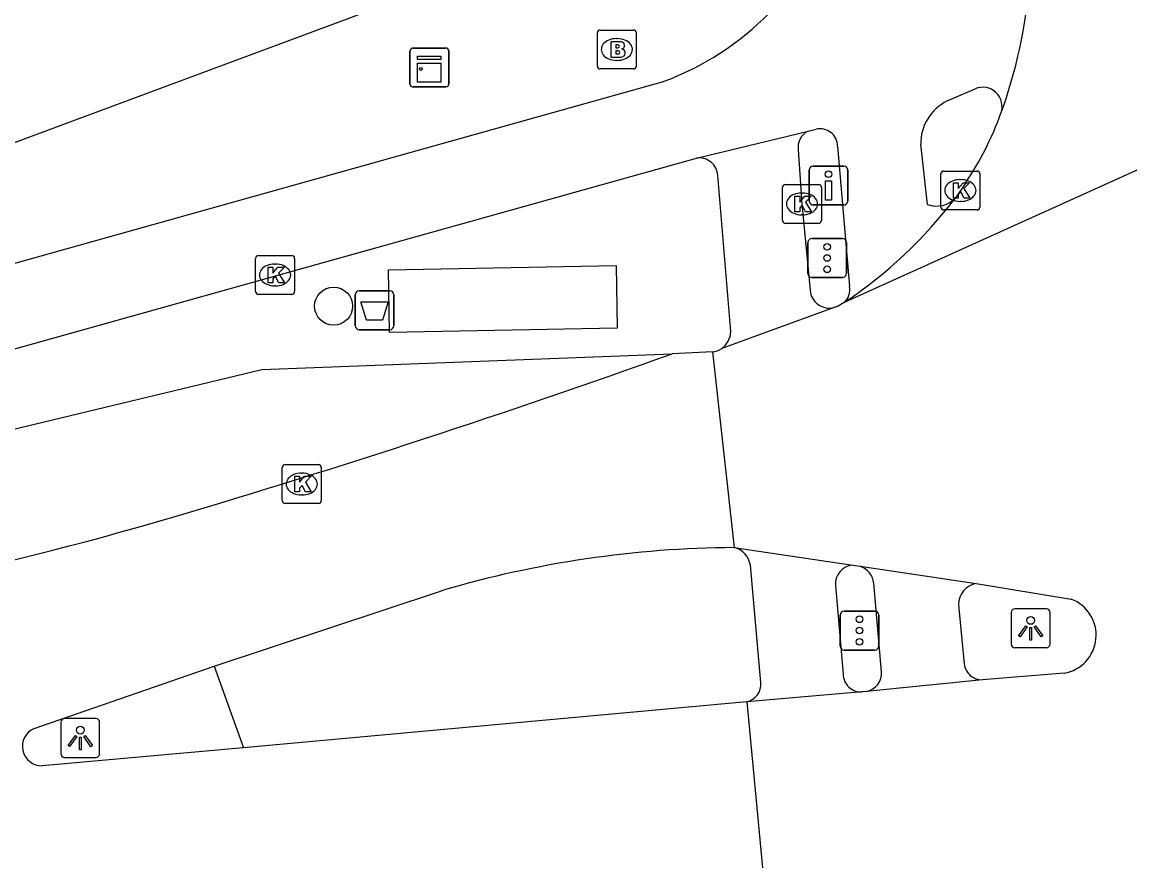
# Model space of a CAD drawing. Extents: x 161087 to 161922, y 382574 to 383873.
# Drawn here: x 161760.52 to 161788.96, y 382578.28 to 382600.01 of the extents above; entities that cross this region are included whole.
import ezdxf

# ---------------------------------------------------------------- set-up
doc = ezdxf.new("R2010")
doc.units = 0
for name, color, linetype in [('IMGEO_Afvalbak', 7, 'Continuous'), ('IMGEO_Boom', 7, 'Continuous'), ('IMGEO_Brandkraan', 7, 'Continuous'), ('IMGEO_Drukknoppaal', 7, 'Continuous'), ('IMGEO_Fietspad_open', 7, 'Continuous'), ('IMGEO_Kast', 7, 'Continuous'), ('IMGEO_Kolk', 7, 'Continuous'), ('IMGEO_Lichtpunt', 7, 'Continuous'), ('IMGEO_Rijbaan_lokaal_gesloten', 7, 'Continuous'), ('IMGEO_Verkeerseiland_open', 7, 'Continuous'), ('IMGEO_Verkeersregelinstallatiepaal', 7, 'Continuous'), ('IMGEO_Voetpad_open', 7, 'Continuous')]:
    doc.layers.add(name, color=color, linetype=linetype)

msp = doc.modelspace()

# ---------------------------------------------------------------- linework, layer by layer
at = {"layer": 'IMGEO_Afvalbak'}
for p, q in [((161769.069, 382592.211), (161769.069, 382593.011)), ((161769.069, 382593.011), (161769.069, 382592.211)), ((161769.169, 382593.111), (161769.959, 382593.111)), ((161769.959, 382593.111), (161769.169, 382593.111)), ((161770.059, 382593.011), (161770.059, 382592.211)), ((161770.059, 382592.211), (161770.059, 382593.011)), ((161769.959, 382592.111), (161769.169, 382592.111)), ((161769.169, 382592.111), (161769.959, 382592.111))]:
    msp.add_line(p, q, dxfattribs=at)
msp.add_lwpolyline([(161769.212, 382592.825), (161769.916, 382592.825), (161769.767, 382592.355), (161769.361, 382592.355), (161769.212, 382592.825)], dxfattribs=at)
for centre, start, end in [((161769.169, 382593.011), 90, 180), ((161769.169, 382593.011), 90, 180), ((161769.959, 382593.011), 0, 90), ((161769.959, 382593.011), 360, 90), ((161769.169, 382592.211), 180, 270), ((161769.169, 382592.211), 180, 270), ((161769.959, 382592.211), 270, 0), ((161769.959, 382592.211), 270, 0)]:
    msp.add_arc(centre, 0.1, start, end, dxfattribs=at)
at = {"layer": 'IMGEO_Boom'}
msp.add_circle((161768.513, 382592.716), 0.489, dxfattribs=at)
at = {"layer": 'IMGEO_Brandkraan'}
for p, q in [((161775.287, 382598.884), (161775.287, 382599.736)), ((161775.362, 382599.81), (161776.214, 382599.81)), ((161776.288, 382599.736), (161776.288, 382598.884)), ((161775.775, 382599.59), (161775.8, 382599.59)), ((161775.798, 382599.03), (161775.773, 382599.03)), ((161776.214, 382598.81), (161775.362, 382598.81))]:
    msp.add_line(p, q, dxfattribs=at)
for points in [[(161775.287, 382598.884), (161775.287, 382599.736)], [(161775.362, 382599.81), (161776.214, 382599.81)], [(161776.288, 382599.736), (161776.288, 382598.884)], [(161775.635, 382599.51), (161775.635, 382599.11), (161775.848, 382599.11)], [(161775.866, 382599.51), (161775.635, 382599.51)], [(161775.814, 382599.429), (161775.76, 382599.429), (161775.76, 382599.353)], [(161775.76, 382599.353), (161775.813, 382599.353)], [(161775.822, 382599.277), (161775.76, 382599.277), (161775.76, 382599.196)], [(161775.76, 382599.196), (161775.822, 382599.196)], [(161776.214, 382598.81), (161775.362, 382598.81)]]:
    msp.add_lwpolyline(points, dxfattribs=at)
for centre, radius, start, end in [((161775.364, 382599.734), 0.0765, 91.552, 178.448), ((161775.364, 382599.734), 0.0765, 91.552, 178.448), ((161776.212, 382599.734), 0.0765, 1.552, 88.448), ((161776.212, 382599.734), 0.0765, 1.552, 88.448), ((161775.87, 382599.365), 0.145, 59.4692, 91.5367), ((161775.895, 382599.412), 0.0922, 285.5137, 58.1501), ((161775.815, 382599.391), 0.0379, 267.8285, 90.9355), ((161775.823, 382599.236), 0.0404, 269.8759, 90.5077), ((161775.9, 382599.22), 0.105, 301.3115, 78.989), ((161775.364, 382598.886), 0.0765, 181.552, 268.448), ((161775.364, 382598.886), 0.0765, 181.552, 268.448), ((161775.854, 382599.361), 0.251, 268.6676, 293.5347), ((161776.212, 382598.886), 0.0765, 271.552, 358.448), ((161776.212, 382598.886), 0.0765, 271.552, 358.448)]:
    msp.add_arc(centre, radius, start, end, dxfattribs=at)
for centre, major_axis, ratio, start_param, end_param in [((161775.774, 382599.31), (-0.387, 0.002), 0.722429, 4.712389, 7.853982), ((161775.799, 382599.31), (-0.39, 0.002), 0.717154, 1.570796, 4.712389)]:
    msp.add_ellipse(centre, major_axis=major_axis, ratio=ratio, start_param=start_param, end_param=end_param, dxfattribs=at)
at = {"layer": 'IMGEO_Drukknoppaal'}
for p, q in [((161780.728, 382595.415), (161780.728, 382596.215)), ((161780.728, 382596.215), (161780.728, 382595.415)), ((161780.828, 382596.315), (161781.618, 382596.315)), ((161781.618, 382596.315), (161780.828, 382596.315)), ((161781.718, 382596.215), (161781.718, 382595.415)), ((161781.718, 382595.415), (161781.718, 382596.215)), ((161781.618, 382595.315), (161780.828, 382595.315)), ((161780.828, 382595.315), (161781.618, 382595.315))]:
    msp.add_line(p, q, dxfattribs=at)
msp.add_lwpolyline([(161781.298, 382595.94), (161781.298, 382595.44), (161781.148, 382595.44), (161781.148, 382595.94), (161781.298, 382595.94)], dxfattribs=at)
msp.add_circle((161781.223, 382596.105), 0.085, dxfattribs=at)
for centre, start, end in [((161780.828, 382596.215), 90, 180), ((161780.828, 382596.215), 90, 180), ((161781.618, 382596.215), 0, 90), ((161781.618, 382596.215), 360, 90), ((161780.828, 382595.415), 180, 270), ((161780.828, 382595.415), 180, 270), ((161781.618, 382595.415), 270, 0), ((161781.618, 382595.415), 270, 0)]:
    msp.add_arc(centre, 0.1, start, end, dxfattribs=at)
at = {"layer": 'IMGEO_Fietspad_open'}
for points in [[(161776.981, 382598.483), (161731.713, 382585.795)], [(161784.273, 382597.988), (161784.988, 382598.299)], [(161777.834, 382596.519), (161780.697, 382597.213)], [(161780.697, 382597.213), (161780.8, 382597.237), (161780.904, 382597.262)], [(161781.454, 382596.826), (161781.765, 382593.22)], [(161783.765, 382595.33), (161783.592, 382596.874)], [(161745.758, 382587.539), (161767.27, 382593.561), (161777.834, 382596.519)], [(161782.583, 382583.324), (161782.388, 382585.595)], [(161784.562, 382585.044), (161784.703, 382583.528)]]:
    msp.add_lwpolyline(points, dxfattribs=at)
for centre, radius, start, end in [((161774.352, 382605.526), 7.517, 290.4733, 340.3448), ((161785.184, 382597.843), 0.496, 340.0952, 113.2846), ((161784.804, 382596.898), 1.212, 115.9779, 181.1463), ((161781.007, 382596.827), 0.447, 359.8817, 103.3087), ((161783.999, 382595.943), 0.656, 249.1233, 318.5775), ((161781.342, 382593.135), 0.431, 310.6149, 11.3511), ((161781.858, 382585.53), 0.534, 6.9579, 70.6476), ((161785.126, 382585.04), 0.564, 101.2148, 179.6066), ((161785.174, 382583.591), 0.475, 187.6437, 270.957), ((161782.115, 382583.279), 0.47, 280.2949, 5.5334)]:
    msp.add_arc(centre, radius, start, end, dxfattribs=at)
at = {"layer": 'IMGEO_Kast'}
for p, q in [((161770.475, 382598.423), (161770.475, 382599.264)), ((161770.475, 382599.264), (161770.475, 382598.423)), ((161770.55, 382599.348), (161771.391, 382599.348)), ((161771.391, 382599.348), (161770.55, 382599.348)), ((161771.475, 382599.273), (161771.475, 382598.432)), ((161771.475, 382598.432), (161771.475, 382599.273)), ((161771.4, 382598.348), (161770.559, 382598.348)), ((161770.559, 382598.348), (161771.4, 382598.348))]:
    msp.add_line(p, q, dxfattribs=at)
for points in [[(161770.67, 382599.138), (161771.27, 382599.138), (161771.27, 382599.053), (161770.67, 382599.053), (161770.67, 382599.138)], [(161770.67, 382598.963), (161771.27, 382598.963), (161771.27, 382598.474), (161770.67, 382598.474), (161770.67, 382598.963)]]:
    msp.add_lwpolyline(points, dxfattribs=at)
msp.add_circle((161770.754, 382598.812), 0.0377, dxfattribs=at)
for centre, start, end in [((161770.553, 382599.27), 92.4484, 184.2845), ((161770.553, 382599.27), 92.4484, 184.2845), ((161771.397, 382599.27), 2.4484, 94.2845), ((161771.397, 382599.27), 2.4484, 94.2845), ((161770.553, 382598.426), 182.4484, 274.2845), ((161770.553, 382598.426), 182.4484, 274.2845), ((161771.397, 382598.426), 272.4484, 4.2845), ((161771.397, 382598.426), 272.4484, 4.2845)]:
    msp.add_arc(centre, 0.0779, start, end, dxfattribs=at)
at = {"layer": 'IMGEO_Kolk'}
for p, q in [((161784.11, 382595.262), (161784.11, 382596.114)), ((161784.185, 382596.188), (161785.037, 382596.188)), ((161785.111, 382596.114), (161785.111, 382595.262)), ((161780.041, 382594.917), (161780.041, 382595.769)), ((161780.116, 382595.843), (161780.968, 382595.843)), ((161781.042, 382595.769), (161781.042, 382594.917)), ((161784.598, 382595.968), (161784.623, 382595.968)), ((161780.529, 382595.623), (161780.554, 382595.623)), ((161785.037, 382595.188), (161784.185, 382595.188)), ((161784.621, 382595.408), (161784.596, 382595.408)), ((161780.552, 382595.063), (161780.527, 382595.063)), ((161780.968, 382594.843), (161780.116, 382594.843)), ((161766.511, 382593.092), (161766.511, 382593.944)), ((161766.586, 382594.018), (161767.438, 382594.018)), ((161766.999, 382593.798), (161767.024, 382593.798)), ((161767.512, 382593.944), (161767.512, 382593.092)), ((161767.022, 382593.238), (161766.997, 382593.238)), ((161767.438, 382593.018), (161766.586, 382593.018)), ((161767.272, 382588.645), (161768.124, 382588.645)), ((161767.197, 382587.719), (161767.197, 382588.571)), ((161767.685, 382588.425), (161767.71, 382588.425)), ((161768.198, 382588.571), (161768.198, 382587.719)), ((161767.708, 382587.865), (161767.683, 382587.865)), ((161768.124, 382587.645), (161767.272, 382587.645))]:
    msp.add_line(p, q, dxfattribs=at)
for points in [[(161784.11, 382595.262), (161784.11, 382596.114)], [(161784.185, 382596.188), (161785.037, 382596.188)], [(161785.111, 382596.114), (161785.111, 382595.262)], [(161780.041, 382594.917), (161780.041, 382595.769)], [(161780.116, 382595.843), (161780.968, 382595.843)], [(161781.042, 382595.769), (161781.042, 382594.917)], [(161784.431, 382595.888), (161784.554, 382595.888), (161784.554, 382595.737), (161784.684, 382595.888), (161784.848, 382595.888), (161784.702, 382595.737), (161784.855, 382595.488), (161784.703, 382595.488), (161784.618, 382595.652), (161784.554, 382595.585), (161784.554, 382595.488), (161784.431, 382595.488), (161784.431, 382595.888)], [(161780.362, 382595.543), (161780.485, 382595.543), (161780.485, 382595.392), (161780.615, 382595.543), (161780.779, 382595.543), (161780.633, 382595.392), (161780.786, 382595.143), (161780.634, 382595.143), (161780.549, 382595.307), (161780.485, 382595.24), (161780.485, 382595.143), (161780.362, 382595.143), (161780.362, 382595.543)], [(161785.037, 382595.188), (161784.185, 382595.188)], [(161780.968, 382594.843), (161780.116, 382594.843)], [(161766.511, 382593.092), (161766.511, 382593.944)], [(161766.586, 382594.018), (161767.438, 382594.018)], [(161767.512, 382593.944), (161767.512, 382593.092)], [(161766.832, 382593.718), (161766.955, 382593.718), (161766.955, 382593.567), (161767.085, 382593.718), (161767.249, 382593.718), (161767.103, 382593.567), (161767.256, 382593.318), (161767.104, 382593.318), (161767.019, 382593.482), (161766.955, 382593.415), (161766.955, 382593.318), (161766.832, 382593.318), (161766.832, 382593.718)], [(161767.438, 382593.018), (161766.586, 382593.018)], [(161767.272, 382588.645), (161768.124, 382588.645)], [(161767.197, 382587.719), (161767.197, 382588.571)], [(161768.198, 382588.571), (161768.198, 382587.719)], [(161767.518, 382588.345), (161767.641, 382588.345), (161767.641, 382588.194), (161767.771, 382588.345), (161767.935, 382588.345), (161767.789, 382588.194), (161767.942, 382587.945), (161767.79, 382587.945), (161767.705, 382588.109), (161767.641, 382588.042), (161767.641, 382587.945), (161767.518, 382587.945), (161767.518, 382588.345)], [(161768.124, 382587.645), (161767.272, 382587.645)]]:
    msp.add_lwpolyline(points, dxfattribs=at)
for centre, start, end in [((161784.187, 382596.112), 91.552, 178.448), ((161784.187, 382596.112), 91.552, 178.448), ((161785.035, 382596.112), 1.552, 88.448), ((161785.035, 382596.112), 1.552, 88.448), ((161780.118, 382595.767), 91.552, 178.448), ((161780.118, 382595.767), 91.552, 178.448), ((161780.966, 382595.767), 1.552, 88.448), ((161780.966, 382595.767), 1.552, 88.448), ((161784.187, 382595.264), 181.552, 268.448), ((161784.187, 382595.264), 181.552, 268.448), ((161785.035, 382595.264), 271.552, 358.448), ((161785.035, 382595.264), 271.552, 358.448), ((161780.118, 382594.919), 181.552, 268.448), ((161780.118, 382594.919), 181.552, 268.448), ((161780.966, 382594.919), 271.552, 358.448), ((161780.966, 382594.919), 271.552, 358.448), ((161766.588, 382593.942), 91.552, 178.448), ((161766.588, 382593.942), 91.552, 178.448), ((161767.436, 382593.942), 1.552, 88.448), ((161767.436, 382593.942), 1.552, 88.448), ((161766.588, 382593.094), 181.552, 268.448), ((161766.588, 382593.094), 181.552, 268.448), ((161767.436, 382593.094), 271.552, 358.448), ((161767.436, 382593.094), 271.552, 358.448), ((161767.274, 382588.569), 91.552, 178.448), ((161767.274, 382588.569), 91.552, 178.448), ((161768.122, 382588.569), 1.552, 88.448), ((161768.122, 382588.569), 1.552, 88.448), ((161767.274, 382587.721), 181.552, 268.448), ((161767.274, 382587.721), 181.552, 268.448), ((161768.122, 382587.721), 271.552, 358.448), ((161768.122, 382587.721), 271.552, 358.448)]:
    msp.add_arc(centre, 0.0765, start, end, dxfattribs=at)
for centre, major_axis, ratio, start_param, end_param in [((161784.597, 382595.688), (-0.387, 0.002), 0.722429, 4.712389, 7.853982), ((161784.622, 382595.688), (-0.39, 0.002), 0.717154, 1.570796, 4.712389), ((161780.528, 382595.343), (-0.387, 0.002), 0.722429, 4.712389, 7.853982), ((161780.553, 382595.343), (-0.39, 0.002), 0.717154, 1.570796, 4.712389), ((161766.998, 382593.518), (-0.387, 0.002), 0.722429, 4.712389, 7.853982), ((161767.023, 382593.518), (-0.39, 0.002), 0.717154, 1.570796, 4.712389), ((161767.684, 382588.145), (-0.387, 0.002), 0.722429, 4.712389, 7.853982), ((161767.709, 382588.145), (-0.39, 0.002), 0.717154, 1.570796, 4.712389)]:
    msp.add_ellipse(centre, major_axis=major_axis, ratio=ratio, start_param=start_param, end_param=end_param, dxfattribs=at)
at = {"layer": 'IMGEO_Lichtpunt'}
for p, q in [((161785.916, 382584.843), (161785.916, 382584.036)), ((161785.916, 382584.843), (161785.916, 382584.036)), ((161786.818, 382584.938), (161786.01, 382584.938)), ((161786.818, 382584.938), (161786.01, 382584.938)), ((161786.912, 382584.036), (161786.912, 382584.843)), ((161786.912, 382584.036), (161786.912, 382584.843)), ((161786.01, 382583.942), (161786.818, 382583.942)), ((161786.01, 382583.942), (161786.818, 382583.942)), ((161762.412, 382582.12), (161761.604, 382582.12)), ((161762.412, 382582.12), (161761.604, 382582.12)), ((161761.51, 382582.025), (161761.51, 382581.218)), ((161761.51, 382582.025), (161761.51, 382581.218)), ((161762.506, 382581.218), (161762.506, 382582.025)), ((161762.506, 382581.218), (161762.506, 382582.025)), ((161761.604, 382581.124), (161762.412, 382581.124)), ((161761.604, 382581.124), (161762.412, 382581.124))]:
    msp.add_line(p, q, dxfattribs=at)
for points in [[(161786.29, 382584.507), (161786.329, 382584.479), (161786.141, 382584.217), (161786.103, 382584.244), (161786.29, 382584.507)], [(161786.392, 382584.459), (161786.439, 382584.459), (161786.439, 382584.137), (161786.392, 382584.137), (161786.392, 382584.459)], [(161786.502, 382584.479), (161786.54, 382584.506), (161786.727, 382584.244), (161786.688, 382584.216), (161786.502, 382584.479)], [(161761.884, 382581.689), (161761.923, 382581.661), (161761.735, 382581.399), (161761.697, 382581.426), (161761.884, 382581.689)], [(161761.986, 382581.641), (161762.033, 382581.641), (161762.033, 382581.319), (161761.986, 382581.319), (161761.986, 382581.641)], [(161762.096, 382581.661), (161762.134, 382581.688), (161762.321, 382581.426), (161762.282, 382581.398), (161762.096, 382581.661)]]:
    msp.add_lwpolyline(points, dxfattribs=at)
for centre in [(161786.415, 382584.641), (161762.009, 382581.823)]:
    msp.add_circle(centre, 0.0994, dxfattribs=at)
for centre, start, end in [((161786.01, 382584.843), 90, 180), ((161786.01, 382584.843), 90, 180), ((161786.818, 382584.843), 0, 90), ((161786.818, 382584.843), 0, 90), ((161786.01, 382584.036), 180, 270), ((161786.01, 382584.036), 180, 270), ((161786.818, 382584.036), 270, 0), ((161786.818, 382584.036), 270, 360), ((161761.604, 382582.025), 90, 180), ((161761.604, 382582.025), 90, 180), ((161762.412, 382582.025), 0, 90), ((161762.412, 382582.025), 0, 90), ((161761.604, 382581.218), 180, 270), ((161761.604, 382581.218), 180, 270), ((161762.412, 382581.218), 270, 0), ((161762.412, 382581.218), 270, 360)]:
    msp.add_arc(centre, 0.0946, start, end, dxfattribs=at)
at = {"layer": 'IMGEO_Rijbaan_lokaal_gesloten'}
for points in [[(161791.438, 382597.25), (161781.623, 382592.808)], [(161784.743, 382595.879), (161784.491, 382595.509)], [(161781.366, 382592.68), (161778.48, 382591.628)], [(161781.623, 382592.808), (161781.473, 382592.719), (161781.366, 382592.68)], [(161746.238, 382585.697), (161749.183, 382586.884), (161766.67, 382591.087), (161777.209, 382591.493)], [(161778.241, 382591.541), (161777.209, 382591.493)], [(161778.241, 382591.541), (161778.8, 382586.513)], [(161778.8, 382586.513), (161781.845, 382586.062)], [(161781.845, 382586.062), (161782.035, 382586.034)], [(161782.035, 382586.034), (161785.016, 382585.593)], [(161785.016, 382585.593), (161787.457, 382585.187)], [(161765.444, 382583.47), (161771.281, 382585.403)], [(161760.828, 382581.863), (161765.444, 382583.47)], [(161787.276, 382583.288), (161785.182, 382583.116)], [(161785.182, 382583.116), (161782.199, 382582.816)], [(161782.085, 382582.805), (161779.123, 382582.55)], [(161782.199, 382582.816), (161782.085, 382582.805)], [(161779.123, 382582.55), (161766.2, 382581.371)], [(161779.123, 382582.55), (161779.525, 382578.285)], [(161766.2, 382581.371), (161761.033, 382580.909)]]:
    msp.add_lwpolyline(points, dxfattribs=at)
for centre, radius, start, end in [((161774.208, 382601.9), 12.198, 339.7292, 355.7541), ((161777.776, 382600.53), 8.377, 326.2717, 340.0632), ((161774.992, 382602.722), 11.928, 303.7765, 322.7882), ((161693.841, 382824.44), 247.416, 286.56608, 289.69158), ((161778.185, 382592.067), 0.529, 276.0982, 303.9065), ((161735.059, 382687.795), 104.692, 278.19805, 286.26639), ((161778.957, 382559.428), 27.085, 90.332, 106.4634), ((161787.107, 382584.262), 0.989, 279.8625, 69.2483), ((161761.017, 382581.405), 0.496, 112.3641, 271.8911)]:
    msp.add_arc(centre, radius, start, end, dxfattribs=at)
at = {"layer": 'IMGEO_Verkeerseiland_open'}
msp.add_lwpolyline([(161765.444, 382583.47), (161766.2, 382581.371)], dxfattribs=at)
at = {"layer": 'IMGEO_Verkeersregelinstallatiepaal'}
for p, q in [((161780.694, 382593.553), (161780.694, 382594.353)), ((161780.694, 382594.353), (161780.694, 382593.553)), ((161780.794, 382594.453), (161781.584, 382594.453)), ((161781.584, 382594.453), (161780.794, 382594.453)), ((161781.684, 382594.353), (161781.684, 382593.553)), ((161781.684, 382593.553), (161781.684, 382594.353)), ((161781.584, 382593.453), (161780.794, 382593.453)), ((161780.794, 382593.453), (161781.584, 382593.453)), ((161781.525, 382583.981), (161781.525, 382584.781)), ((161781.525, 382584.781), (161781.525, 382583.981)), ((161781.625, 382584.881), (161782.415, 382584.881)), ((161782.415, 382584.881), (161781.625, 382584.881)), ((161782.515, 382584.781), (161782.515, 382583.981)), ((161782.515, 382583.981), (161782.515, 382584.781)), ((161782.415, 382583.881), (161781.625, 382583.881)), ((161781.625, 382583.881), (161782.415, 382583.881))]:
    msp.add_line(p, q, dxfattribs=at)
for centre in [(161781.189, 382594.243), (161781.189, 382593.953), (161781.189, 382593.663), (161782.02, 382584.671), (161782.02, 382584.381), (161782.02, 382584.091)]:
    msp.add_circle(centre, 0.085, dxfattribs=at)
for centre, start, end in [((161780.794, 382594.353), 90, 180), ((161780.794, 382594.353), 90, 180), ((161781.584, 382594.353), 0, 90), ((161781.584, 382594.353), 360, 90), ((161780.794, 382593.553), 180, 270), ((161780.794, 382593.553), 180, 270), ((161781.584, 382593.553), 270, 0), ((161781.584, 382593.553), 270, 0), ((161781.625, 382584.781), 90, 180), ((161781.625, 382584.781), 90, 180), ((161782.415, 382584.781), 0, 90), ((161782.415, 382584.781), 360, 90), ((161781.625, 382583.981), 180, 270), ((161781.625, 382583.981), 180, 270), ((161782.415, 382583.981), 270, 0), ((161782.415, 382583.981), 270, 0)]:
    msp.add_arc(centre, 0.1, start, end, dxfattribs=at)
at = {"layer": 'IMGEO_Voetpad_open'}
for points in [[(161728.057, 382587.75), (161732.732, 382588.753), (161750.068, 382593.111), (161776.833, 382603.073)], [(161780.444, 382596.737), (161780.541, 382595.343), (161780.752, 382593.123)], [(161778.711, 382592.062), (161778.38, 382596.071)], [(161769.952, 382592.039), (161769.921, 382593.65), (161775.767, 382593.763), (161775.798, 382592.152), (161769.952, 382592.039)], [(161779.487, 382583.046), (161779.217, 382586.061)], [(161781.4, 382585.54), (161781.599, 382583.262)]]:
    msp.add_lwpolyline(points, dxfattribs=at)
for centre, radius, start, end in [((161780.908, 382596.796), 0.468, 116.8314, 187.1862), ((161777.902, 382596.045), 0.479, 3.081, 98.1804), ((161781.248, 382593.164), 0.498, 184.712, 283.6673), ((161778.184, 382592.064), 0.527, 304.1678, 359.7832), ((161778.675, 382585.98), 0.548, 8.5333, 76.8539), ((161781.885, 382585.577), 0.486, 94.7152, 184.3903), ((161782.062, 382583.268), 0.463, 180.6852, 272.8377), ((161779.02, 382583.007), 0.468, 282.6623, 4.7899)]:
    msp.add_arc(centre, radius, start, end, dxfattribs=at)

doc.saveas('drawing.dxf')
